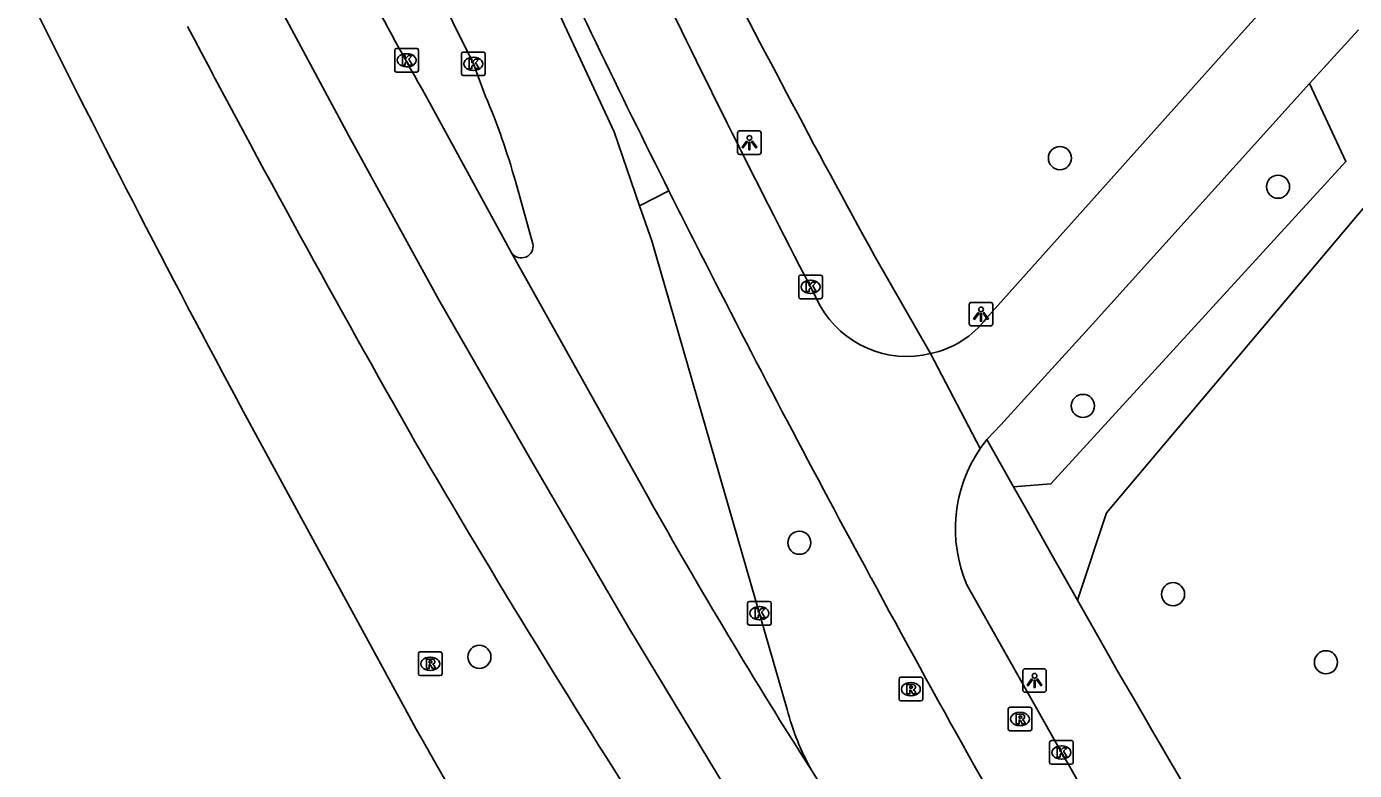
# Model space of a CAD drawing. Extents: x 159503 to 160347, y 382525 to 383272.
# Drawn here: x 159637.5 to 159693.7, y 382558.2 to 382589.7 of the extents above; entities that cross this region are included whole.
import ezdxf

# ---------------------------------------------------------------- set-up
doc = ezdxf.new("R2010")
doc.units = 0
for name, color, linetype in [('IMGEO_Boom', 7, 'Continuous'), ('IMGEO_Fietspad_gesloten', 7, 'Continuous'), ('IMGEO_Kolk', 7, 'Continuous'), ('IMGEO_Lichtpunt', 7, 'Continuous'), ('IMGEO_Rijbaan_lokaal_open', 7, 'Continuous'), ('IMGEO_Rijbaan_regionaal_gesloten', 7, 'Continuous'), ('IMGEO_Rioolput', 7, 'Continuous'), ('IMGEO_Verkeerseiland_open', 7, 'Continuous'), ('IMGEO_Voetpad_halfverhard', 7, 'Continuous'), ('IMGEO_Voetpad_open', 7, 'Continuous')]:
    doc.layers.add(name, color=color, linetype=linetype)

msp = doc.modelspace()

# ---------------------------------------------------------------- linework, layer by layer
at = {"layer": 'IMGEO_Boom'}
for centre in [(159681.276, 382584.11), (159690.506, 382582.9), (159682.248, 382573.623), (159670.249, 382567.829), (159686.065, 382565.652), (159656.71, 382563), (159692.534, 382562.773)]:
    msp.add_circle(centre, 0.489, dxfattribs=at)
at = {"layer": 'IMGEO_Fietspad_gesloten'}
for points in [[(159678.176, 382577.338), (159689.085, 382589.538), (159692.346, 382593.146)], [(159693.905, 382589.544), (159691.844, 382587.265)], [(159691.844, 382587.265), (159682.649, 382577.077), (159678.782, 382572.822), (159678.19, 382572.198)], [(159666.084, 382580.051), (159666.276, 382579.675)], [(159671.133, 382577.856), (159670.718, 382578.662)], [(159677.905, 382571.819), (159675.806, 382575.835)], [(159678.19, 382572.198), (159677.905, 382571.819)], [(159681.34, 382558.954), (159677.342, 382566.052)]]:
    msp.add_lwpolyline(points, dxfattribs=at)
for centre, radius, start, end in [((160055.585, 382778.911), 437.329, 204.82257, 206.6545), ((160136.415, 382819.701), 524.379, 205.66573, 207.36554), ((160112.11, 382807.581), 500.708, 206.68492, 207.02738), ((160163.69, 382832.7), 558.071, 206.9616, 208.50726), ((159674.803, 382579.928), 4.214, 209.4518, 283.7727), ((159674.92, 382579.851), 4.113, 282.4335, 322.3304), ((159682.867, 382568.424), 6.013, 145.6181, 203.2303), ((160257.354, 382882.076), 663.945, 208.393906, 209.884746), ((160088.554, 382794.684), 470.523, 210.06584, 212.67382)]:
    msp.add_arc(centre, radius, start, end, dxfattribs=at)
at = {"layer": 'IMGEO_Kolk'}
for p, q in [((159653.204, 382588.753), (159654.056, 382588.753)), ((159653.129, 382587.827), (159653.129, 382588.679)), ((159653.617, 382588.533), (159653.642, 382588.533)), ((159654.13, 382588.679), (159654.13, 382587.827)), ((159655.952, 382587.677), (159655.952, 382588.529)), ((159656.027, 382588.603), (159656.879, 382588.603)), ((159656.44, 382588.383), (159656.465, 382588.383)), ((159656.953, 382588.529), (159656.953, 382587.677)), ((159654.056, 382587.753), (159653.204, 382587.753)), ((159653.64, 382587.973), (159653.615, 382587.973)), ((159656.463, 382587.823), (159656.438, 382587.823)), ((159656.879, 382587.603), (159656.027, 382587.603)), ((159670.222, 382578.236), (159670.222, 382579.088)), ((159670.297, 382579.162), (159671.149, 382579.162)), ((159670.71, 382578.942), (159670.735, 382578.942)), ((159671.223, 382579.088), (159671.223, 382578.236)), ((159671.149, 382578.162), (159670.297, 382578.162)), ((159670.733, 382578.382), (159670.708, 382578.382)), ((159668.06, 382564.419), (159668.06, 382565.271)), ((159668.135, 382565.345), (159668.987, 382565.345)), ((159669.061, 382565.271), (159669.061, 382564.419)), ((159668.548, 382565.125), (159668.573, 382565.125)), ((159668.987, 382564.345), (159668.135, 382564.345)), ((159668.571, 382564.565), (159668.546, 382564.565)), ((159680.84, 382558.529), (159680.84, 382559.381)), ((159680.915, 382559.455), (159681.767, 382559.455)), ((159681.328, 382559.235), (159681.353, 382559.235)), ((159681.841, 382559.381), (159681.841, 382558.529)), ((159681.767, 382558.455), (159680.915, 382558.455)), ((159681.351, 382558.675), (159681.326, 382558.675))]:
    msp.add_line(p, q, dxfattribs=at)
for points in [[(159653.204, 382588.753), (159654.056, 382588.753)], [(159653.129, 382587.827), (159653.129, 382588.679)], [(159653.45, 382588.453), (159653.573, 382588.453), (159653.573, 382588.302), (159653.703, 382588.453), (159653.867, 382588.453), (159653.721, 382588.302), (159653.874, 382588.053), (159653.722, 382588.053), (159653.637, 382588.217), (159653.573, 382588.15), (159653.573, 382588.053), (159653.45, 382588.053), (159653.45, 382588.453)], [(159654.13, 382588.679), (159654.13, 382587.827)], [(159655.952, 382587.677), (159655.952, 382588.529)], [(159656.027, 382588.603), (159656.879, 382588.603)], [(159656.273, 382588.303), (159656.396, 382588.303), (159656.396, 382588.152), (159656.526, 382588.303), (159656.69, 382588.303), (159656.544, 382588.152), (159656.697, 382587.903), (159656.545, 382587.903), (159656.46, 382588.067), (159656.396, 382588), (159656.396, 382587.903), (159656.273, 382587.903), (159656.273, 382588.303)], [(159656.953, 382588.529), (159656.953, 382587.677)], [(159654.056, 382587.753), (159653.204, 382587.753)], [(159656.879, 382587.603), (159656.027, 382587.603)], [(159670.222, 382578.236), (159670.222, 382579.088)], [(159670.297, 382579.162), (159671.149, 382579.162)], [(159670.543, 382578.862), (159670.666, 382578.862), (159670.666, 382578.711), (159670.796, 382578.862), (159670.96, 382578.862), (159670.814, 382578.711), (159670.967, 382578.462), (159670.815, 382578.462), (159670.73, 382578.626), (159670.666, 382578.559), (159670.666, 382578.462), (159670.543, 382578.462), (159670.543, 382578.862)], [(159671.223, 382579.088), (159671.223, 382578.236)], [(159671.149, 382578.162), (159670.297, 382578.162)], [(159668.06, 382564.419), (159668.06, 382565.271)], [(159668.135, 382565.345), (159668.987, 382565.345)], [(159669.061, 382565.271), (159669.061, 382564.419)], [(159668.381, 382565.045), (159668.504, 382565.045), (159668.504, 382564.894), (159668.634, 382565.045), (159668.798, 382565.045), (159668.652, 382564.894), (159668.805, 382564.645), (159668.653, 382564.645), (159668.568, 382564.809), (159668.504, 382564.742), (159668.504, 382564.645), (159668.381, 382564.645), (159668.381, 382565.045)], [(159668.987, 382564.345), (159668.135, 382564.345)], [(159680.84, 382558.529), (159680.84, 382559.381)], [(159680.915, 382559.455), (159681.767, 382559.455)], [(159681.161, 382559.155), (159681.284, 382559.155), (159681.284, 382559.004), (159681.414, 382559.155), (159681.578, 382559.155), (159681.432, 382559.004), (159681.585, 382558.755), (159681.433, 382558.755), (159681.348, 382558.919), (159681.284, 382558.852), (159681.284, 382558.755), (159681.161, 382558.755), (159681.161, 382559.155)], [(159681.841, 382559.381), (159681.841, 382558.529)], [(159681.767, 382558.455), (159680.915, 382558.455)]]:
    msp.add_lwpolyline(points, dxfattribs=at)
for centre, start, end in [((159653.206, 382588.677), 91.552, 178.448), ((159653.206, 382588.677), 91.552, 178.448), ((159654.054, 382588.677), 1.552, 88.448), ((159654.054, 382588.677), 1.552, 88.448), ((159656.029, 382588.527), 91.552, 178.448), ((159656.029, 382588.527), 91.552, 178.448), ((159656.877, 382588.527), 1.552, 88.448), ((159656.877, 382588.527), 1.552, 88.448), ((159653.206, 382587.829), 181.552, 268.448), ((159653.206, 382587.829), 181.552, 268.448), ((159654.054, 382587.829), 271.552, 358.448), ((159654.054, 382587.829), 271.552, 358.448), ((159656.029, 382587.679), 181.552, 268.448), ((159656.029, 382587.679), 181.552, 268.448), ((159656.877, 382587.679), 271.552, 358.448), ((159656.877, 382587.679), 271.552, 358.448), ((159670.299, 382579.086), 91.552, 178.448), ((159670.299, 382579.086), 91.552, 178.448), ((159671.147, 382579.086), 1.552, 88.448), ((159671.147, 382579.086), 1.552, 88.448), ((159670.299, 382578.238), 181.552, 268.448), ((159670.299, 382578.238), 181.552, 268.448), ((159671.147, 382578.238), 271.552, 358.448), ((159671.147, 382578.238), 271.552, 358.448), ((159668.137, 382565.269), 91.552, 178.448), ((159668.137, 382565.269), 91.552, 178.448), ((159668.985, 382565.269), 1.552, 88.448), ((159668.985, 382565.269), 1.552, 88.448), ((159668.137, 382564.421), 181.552, 268.448), ((159668.137, 382564.421), 181.552, 268.448), ((159668.985, 382564.421), 271.552, 358.448), ((159668.985, 382564.421), 271.552, 358.448), ((159680.917, 382559.379), 91.552, 178.448), ((159680.917, 382559.379), 91.552, 178.448), ((159681.765, 382559.379), 1.552, 88.448), ((159681.765, 382559.379), 1.552, 88.448), ((159680.917, 382558.531), 181.552, 268.448), ((159680.917, 382558.531), 181.552, 268.448), ((159681.765, 382558.531), 271.552, 358.448), ((159681.765, 382558.531), 271.552, 358.448)]:
    msp.add_arc(centre, 0.0765, start, end, dxfattribs=at)
for centre, major_axis, ratio, start_param, end_param in [((159653.616, 382588.253), (-0.387, 0.002), 0.722429, 4.712389, 7.853982), ((159653.641, 382588.253), (-0.39, 0.002), 0.717154, 1.570796, 4.712389), ((159656.439, 382588.103), (-0.387, 0.002), 0.722429, 4.712389, 7.853982), ((159656.464, 382588.103), (-0.39, 0.002), 0.717154, 1.570796, 4.712389), ((159670.709, 382578.662), (-0.387, 0.002), 0.722429, 4.712389, 7.853982), ((159670.734, 382578.662), (-0.39, 0.002), 0.717154, 1.570796, 4.712389), ((159668.547, 382564.845), (-0.387, 0.002), 0.722429, 4.712389, 7.853982), ((159668.572, 382564.845), (-0.39, 0.002), 0.717154, 1.570796, 4.712389), ((159681.327, 382558.955), (-0.387, 0.002), 0.722429, 4.712389, 7.853982), ((159681.352, 382558.955), (-0.39, 0.002), 0.717154, 1.570796, 4.712389)]:
    msp.add_ellipse(centre, major_axis=major_axis, ratio=ratio, start_param=start_param, end_param=end_param, dxfattribs=at)
at = {"layer": 'IMGEO_Lichtpunt'}
for p, q in [((159667.637, 382585.172), (159667.637, 382584.365)), ((159667.637, 382585.172), (159667.637, 382584.365)), ((159668.539, 382585.267), (159667.731, 382585.267)), ((159668.539, 382585.267), (159667.731, 382585.267)), ((159668.633, 382584.365), (159668.633, 382585.172)), ((159668.633, 382584.365), (159668.633, 382585.172)), ((159667.731, 382584.271), (159668.539, 382584.271)), ((159667.731, 382584.271), (159668.539, 382584.271)), ((159677.439, 382577.912), (159677.439, 382577.105)), ((159677.439, 382577.912), (159677.439, 382577.105)), ((159678.341, 382578.007), (159677.533, 382578.007)), ((159678.341, 382578.007), (159677.533, 382578.007)), ((159678.435, 382577.105), (159678.435, 382577.912)), ((159678.435, 382577.105), (159678.435, 382577.912)), ((159677.533, 382577.011), (159678.341, 382577.011)), ((159677.533, 382577.011), (159678.341, 382577.011)), ((159679.704, 382562.403), (159679.704, 382561.596)), ((159679.704, 382562.403), (159679.704, 382561.596)), ((159680.606, 382562.498), (159679.798, 382562.498)), ((159680.606, 382562.498), (159679.798, 382562.498)), ((159680.7, 382561.596), (159680.7, 382562.403)), ((159680.7, 382561.596), (159680.7, 382562.403)), ((159679.798, 382561.502), (159680.606, 382561.502)), ((159679.798, 382561.502), (159680.606, 382561.502))]:
    msp.add_line(p, q, dxfattribs=at)
for points in [[(159668.011, 382584.836), (159668.05, 382584.808), (159667.862, 382584.546), (159667.824, 382584.573), (159668.011, 382584.836)], [(159668.223, 382584.808), (159668.261, 382584.835), (159668.448, 382584.573), (159668.409, 382584.545), (159668.223, 382584.808)], [(159668.113, 382584.788), (159668.16, 382584.788), (159668.16, 382584.466), (159668.113, 382584.466), (159668.113, 382584.788)], [(159677.813, 382577.576), (159677.852, 382577.548), (159677.664, 382577.286), (159677.626, 382577.313), (159677.813, 382577.576)], [(159677.915, 382577.528), (159677.962, 382577.528), (159677.962, 382577.206), (159677.915, 382577.206), (159677.915, 382577.528)], [(159678.025, 382577.548), (159678.063, 382577.575), (159678.25, 382577.313), (159678.211, 382577.285), (159678.025, 382577.548)], [(159680.078, 382562.067), (159680.117, 382562.039), (159679.929, 382561.777), (159679.891, 382561.804), (159680.078, 382562.067)], [(159680.18, 382562.019), (159680.227, 382562.019), (159680.227, 382561.697), (159680.18, 382561.697), (159680.18, 382562.019)], [(159680.29, 382562.039), (159680.328, 382562.066), (159680.515, 382561.804), (159680.476, 382561.776), (159680.29, 382562.039)]]:
    msp.add_lwpolyline(points, dxfattribs=at)
for centre in [(159668.136, 382584.97), (159677.938, 382577.71), (159680.203, 382562.201)]:
    msp.add_circle(centre, 0.0994, dxfattribs=at)
for centre, start, end in [((159667.731, 382585.172), 90, 180), ((159667.731, 382585.172), 90, 180), ((159668.539, 382585.172), 0, 90), ((159668.539, 382585.172), 0, 90), ((159667.731, 382584.365), 180, 270), ((159667.731, 382584.365), 180, 270), ((159668.539, 382584.365), 270, 0), ((159668.539, 382584.365), 270, 360), ((159677.533, 382577.912), 90, 180), ((159677.533, 382577.912), 90, 180), ((159678.341, 382577.912), 0, 90), ((159678.341, 382577.912), 0, 90), ((159677.533, 382577.105), 180, 270), ((159677.533, 382577.105), 180, 270), ((159678.341, 382577.105), 270, 0), ((159678.341, 382577.105), 270, 360), ((159679.798, 382562.403), 90, 180), ((159679.798, 382562.403), 90, 180), ((159680.606, 382562.403), 0, 90), ((159680.606, 382562.403), 0, 90), ((159679.798, 382561.596), 180, 270), ((159679.798, 382561.596), 180, 270), ((159680.606, 382561.596), 270, 0), ((159680.606, 382561.596), 270, 360)]:
    msp.add_arc(centre, 0.0946, start, end, dxfattribs=at)
at = {"layer": 'IMGEO_Rijbaan_lokaal_open'}
for points in [[(159654.176, 382603.067), (159656.98, 382596.907), (159662.411, 382585.227), (159663.491, 382582.098)], [(159656.974, 382586.721), (159656.453, 382588.103), (159652.943, 382595.197), (159650.016, 382601.179)], [(159658.972, 382580.479), (159658.235, 382583.134)], [(159663.491, 382582.098), (159664.006, 382580.604), (159669.739, 382560.768)]]:
    msp.add_lwpolyline(points, dxfattribs=at)
for centre, radius, start, end in [((159630.131, 382575.269), 29.183, 15.6339, 23.1041), ((159658.483, 382580.385), 0.498, 214.6354, 10.912), ((159680.349, 382563.502), 10.957, 194.4492, 208.9224)]:
    msp.add_arc(centre, radius, start, end, dxfattribs=at)
at = {"layer": 'IMGEO_Rijbaan_regionaal_gesloten'}
for points in [[(159636.648, 382613.773), (159640.072, 382606.566), (159643.665, 382599.386), (159647.329, 382592.243), (159651.187, 382585.048), (159654.991, 382578.106), (159658.988, 382571.17), (159663.03, 382564.222), (159667.195, 382557.349), (159671.381, 382550.566), (159675.749, 382543.769), (159680.3, 382536.685)], [(159658.074, 382580.102), (159654.604, 382586.46)], [(159663.847, 382569.755), (159658.074, 382580.102)], [(159646.721, 382573.378), (159653.733, 382560.49)], [(159670.759, 382558.203), (159677.371, 382547.652), (159683.313, 382538.487)]]:
    msp.add_lwpolyline(points, dxfattribs=at)
for centre, radius, start, end in [((159875.457, 382711.635), 253.86, 207.17236, 209.54366), ((160196.703, 382868.222), 624.03, 206.347312, 208.195701), ((160212.47, 382889.43), 642.338, 207.81723, 209.604112), ((160068.422, 382814.076), 479.902, 210.27793, 212.66777), ((159883.991, 382693.632), 252.604, 209.36678, 212.42059), ((160361.722, 382957.665), 811.786, 209.29199, 210.706343)]:
    msp.add_arc(centre, radius, start, end, dxfattribs=at)
at = {"layer": 'IMGEO_Rioolput'}
for p, q in [((159654.128, 382562.283), (159654.128, 382563.135)), ((159654.203, 382563.209), (159655.055, 382563.209)), ((159654.616, 382562.989), (159654.641, 382562.989)), ((159655.129, 382563.135), (159655.129, 382562.283)), ((159654.639, 382562.429), (159654.614, 382562.429)), ((159655.055, 382562.209), (159654.203, 382562.209)), ((159674.467, 382561.208), (159674.467, 382562.06)), ((159674.542, 382562.134), (159675.394, 382562.134)), ((159674.955, 382561.914), (159674.98, 382561.914)), ((159675.468, 382562.06), (159675.468, 382561.208)), ((159674.978, 382561.354), (159674.953, 382561.354)), ((159675.394, 382561.134), (159674.542, 382561.134)), ((159679.085, 382559.943), (159679.085, 382560.795)), ((159679.16, 382560.869), (159680.012, 382560.869)), ((159679.573, 382560.649), (159679.598, 382560.649)), ((159680.086, 382560.795), (159680.086, 382559.943)), ((159679.596, 382560.089), (159679.571, 382560.089)), ((159680.012, 382559.869), (159679.16, 382559.869))]:
    msp.add_line(p, q, dxfattribs=at)
for points in [[(159654.128, 382562.283), (159654.128, 382563.135)], [(159654.203, 382563.209), (159655.055, 382563.209)], [(159654.717, 382562.907), (159654.465, 382562.909), (159654.465, 382562.509)], [(159655.129, 382563.135), (159655.129, 382562.283)], [(159654.465, 382562.509), (159654.589, 382562.509), (159654.589, 382562.671), (159654.6, 382562.671)], [(159654.643, 382562.828), (159654.589, 382562.828), (159654.589, 382562.747)], [(159654.589, 382562.747), (159654.641, 382562.747)], [(159654.647, 382562.642), (159654.718, 382562.509), (159654.858, 382562.509), (159654.793, 382562.635)], [(159655.055, 382562.209), (159654.203, 382562.209)], [(159674.467, 382561.208), (159674.467, 382562.06)], [(159674.542, 382562.134), (159675.394, 382562.134)], [(159675.056, 382561.832), (159674.804, 382561.834), (159674.804, 382561.434)], [(159675.468, 382562.06), (159675.468, 382561.208)], [(159674.804, 382561.434), (159674.928, 382561.434), (159674.928, 382561.596), (159674.939, 382561.596)], [(159674.982, 382561.753), (159674.928, 382561.753), (159674.928, 382561.672)], [(159674.928, 382561.672), (159674.98, 382561.672)], [(159674.986, 382561.567), (159675.057, 382561.434), (159675.197, 382561.434), (159675.132, 382561.56)], [(159675.394, 382561.134), (159674.542, 382561.134)], [(159679.085, 382559.943), (159679.085, 382560.795)], [(159679.16, 382560.869), (159680.012, 382560.869)], [(159680.086, 382560.795), (159680.086, 382559.943)], [(159679.674, 382560.567), (159679.422, 382560.569), (159679.422, 382560.169)], [(159679.422, 382560.169), (159679.546, 382560.169), (159679.546, 382560.331), (159679.557, 382560.331)], [(159679.6, 382560.488), (159679.546, 382560.488), (159679.546, 382560.407)], [(159679.546, 382560.407), (159679.598, 382560.407)], [(159679.604, 382560.302), (159679.675, 382560.169), (159679.815, 382560.169), (159679.75, 382560.295)], [(159680.012, 382559.869), (159679.16, 382559.869)]]:
    msp.add_lwpolyline(points, dxfattribs=at)
for centre, radius, start, end in [((159654.205, 382563.133), 0.0765, 91.552, 178.448), ((159654.205, 382563.133), 0.0765, 91.552, 178.448), ((159654.716, 382562.797), 0.109, 350.3612, 89.416), ((159655.053, 382563.133), 0.0765, 1.552, 88.448), ((159655.053, 382563.133), 0.0765, 1.552, 88.448), ((159654.599, 382562.618), 0.0533, 26.0293, 88.6989), ((159654.625, 382562.936), 0.19, 274.7715, 282.9687), ((159654.649, 382562.732), 0.0964, 77.0061, 93.1865), ((159654.663, 382562.789), 0.0378, 276.6634, 79.6772), ((159654.714, 382562.797), 0.112, 277.5842, 350.9817), ((159654.698, 382562.582), 0.108, 29.5134, 73.7905), ((159654.205, 382562.285), 0.0765, 181.552, 268.448), ((159654.205, 382562.285), 0.0765, 181.552, 268.448), ((159655.053, 382562.285), 0.0765, 271.552, 358.448), ((159655.053, 382562.285), 0.0765, 271.552, 358.448), ((159674.544, 382562.058), 0.0765, 91.552, 178.448), ((159674.544, 382562.058), 0.0765, 91.552, 178.448), ((159675.055, 382561.722), 0.109, 350.3612, 89.416), ((159675.392, 382562.058), 0.0765, 1.552, 88.448), ((159675.392, 382562.058), 0.0765, 1.552, 88.448), ((159674.938, 382561.543), 0.0533, 26.0293, 88.6989), ((159674.964, 382561.861), 0.19, 274.7715, 282.9687), ((159674.988, 382561.657), 0.0964, 77.0061, 93.1865), ((159675.002, 382561.714), 0.0378, 276.6634, 79.6772), ((159675.053, 382561.722), 0.112, 277.5842, 350.9817), ((159675.037, 382561.507), 0.108, 29.5134, 73.7905), ((159674.544, 382561.21), 0.0765, 181.552, 268.448), ((159674.544, 382561.21), 0.0765, 181.552, 268.448), ((159675.392, 382561.21), 0.0765, 271.552, 358.448), ((159675.392, 382561.21), 0.0765, 271.552, 358.448), ((159679.162, 382560.793), 0.0765, 91.552, 178.448), ((159679.162, 382560.793), 0.0765, 91.552, 178.448), ((159680.01, 382560.793), 0.0765, 1.552, 88.448), ((159680.01, 382560.793), 0.0765, 1.552, 88.448), ((159679.556, 382560.278), 0.0533, 26.0293, 88.6989), ((159679.582, 382560.596), 0.19, 274.7715, 282.9687), ((159679.606, 382560.392), 0.0964, 77.0061, 93.1865), ((159679.62, 382560.449), 0.0378, 276.6634, 79.6772), ((159679.673, 382560.457), 0.109, 350.3612, 89.416), ((159679.671, 382560.457), 0.112, 277.5842, 350.9817), ((159679.655, 382560.242), 0.108, 29.5134, 73.7905), ((159679.162, 382559.945), 0.0765, 181.552, 268.448), ((159679.162, 382559.945), 0.0765, 181.552, 268.448), ((159680.01, 382559.945), 0.0765, 271.552, 358.448), ((159680.01, 382559.945), 0.0765, 271.552, 358.448)]:
    msp.add_arc(centre, radius, start, end, dxfattribs=at)
for centre, major_axis, ratio, start_param, end_param in [((159654.615, 382562.709), (-0.387, 0.002), 0.722429, 4.712389, 7.853982), ((159654.64, 382562.709), (-0.39, 0.002), 0.717154, 1.570796, 4.712389), ((159674.954, 382561.634), (-0.387, 0.002), 0.722429, 4.712389, 7.853982), ((159674.979, 382561.634), (-0.39, 0.002), 0.717154, 1.570796, 4.712389), ((159679.572, 382560.369), (-0.387, 0.002), 0.722429, 4.712389, 7.853982), ((159679.597, 382560.369), (-0.39, 0.002), 0.717154, 1.570796, 4.712389)]:
    msp.add_ellipse(centre, major_axis=major_axis, ratio=ratio, start_param=start_param, end_param=end_param, dxfattribs=at)
at = {"layer": 'IMGEO_Verkeerseiland_open'}
msp.add_lwpolyline([(159664.732, 382582.721), (159663.491, 382582.098)], dxfattribs=at)
at = {"layer": 'IMGEO_Voetpad_halfverhard'}
for points in [[(159679.318, 382570.196), (159680.889, 382570.329), (159693.376, 382583.963), (159691.844, 382587.265)], [(159694.252, 382582.151), (159683.249, 382569.099), (159682.022, 382565.396)]]:
    msp.add_lwpolyline(points, dxfattribs=at)
at = {"layer": 'IMGEO_Voetpad_open'}
for points in [[(159673.433, 382579.972), (159675.806, 382575.835)], [(159679.318, 382570.196), (159678.19, 382572.198)], [(159682.022, 382565.396), (159680.896, 382567.395), (159679.87, 382569.216), (159679.318, 382570.196)], [(159683.342, 382563.053), (159682.022, 382565.396)]]:
    msp.add_lwpolyline(points, dxfattribs=at)
for centre, radius, start, end in [((160100.899, 382815.142), 487.885, 206.98138, 208.81735), ((160161.801, 382838.467), 552.065, 209.92591, 212.32847)]:
    msp.add_arc(centre, radius, start, end, dxfattribs=at)

doc.saveas('drawing.dxf')
